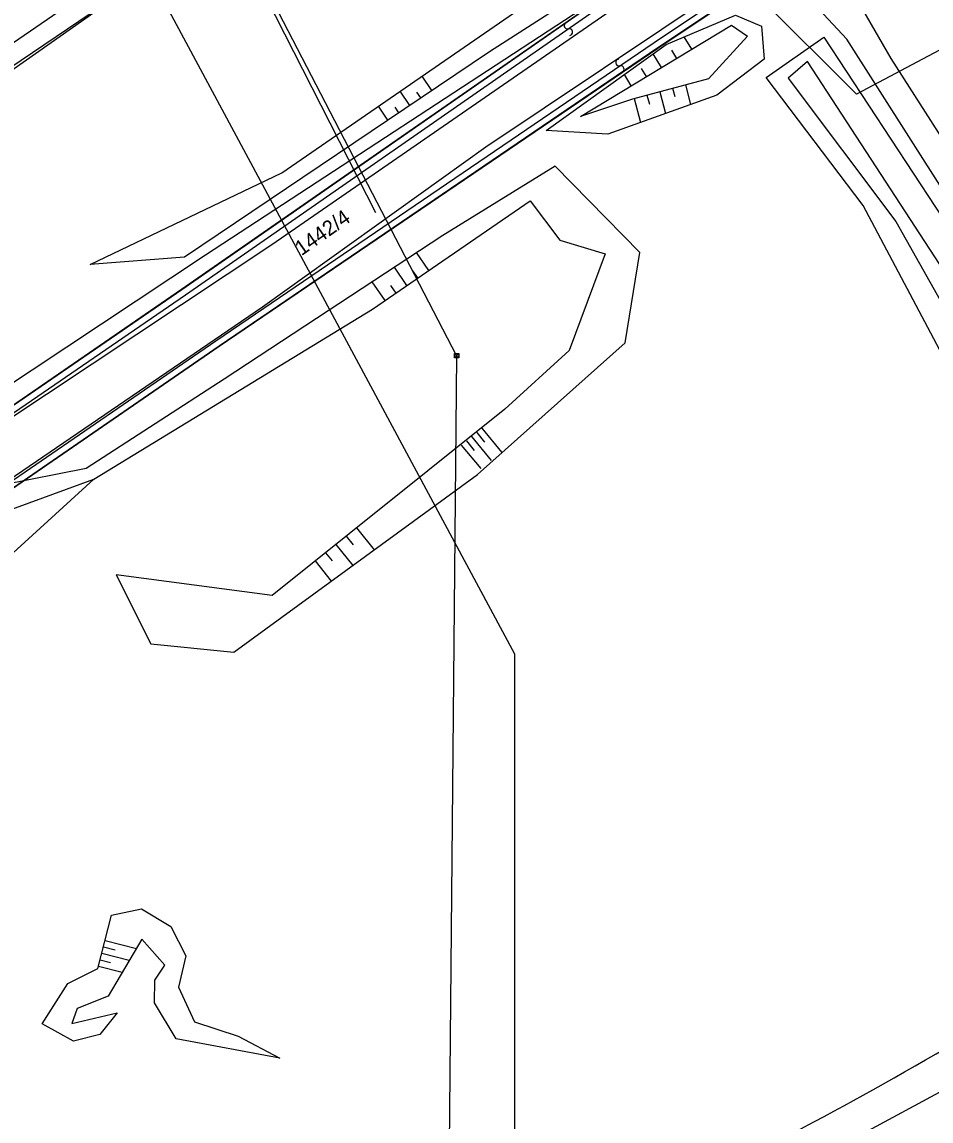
# Model space of a CAD drawing. Extents: x -469926 to -462499, y -1098642 to -1092733.
# Drawn here: x -465997.7 to -465894.9, y -1095960.6 to -1095836.3 of the extents above; entities that cross this region are included whole.
import ezdxf

# ---------------------------------------------------------------- set-up
doc = ezdxf.new("R2010")
doc.units = 0
for name, color, linetype in [('Vrstva 1', 7, 'Continuous'), ('Vrstva 10', 7, 'Continuous'), ('Vrstva 13', 7, 'Continuous'), ('Vrstva 14', 7, 'Continuous'), ('Vrstva 26', 7, 'Continuous'), ('Vrstva 4', 7, 'Continuous'), ('Vrstva 48', 7, 'Continuous'), ('Vrstva 50', 7, 'Continuous'), ('Vrstva 51', 7, 'Continuous'), ('Vrstva 55', 7, 'Continuous'), ('Vrstva 62', 7, 'Continuous')]:
    doc.layers.add(name, color=color, linetype=linetype)

msp = doc.modelspace()

# ---------------------------------------------------------------- linework, layer by layer
at = {"layer": 'Vrstva 1'}
for p, q in [((-465895.27, -1095818.81), (-465925.77, -1095839.23)), ((-465895.27, -1095818.81), (-465925.77, -1095839.23)), ((-465979.64, -1095866.57), (-465930.36, -1095832.31)), ((-465925.77, -1095839.23), (-465975.39, -1095872.98)), ((-466035.7, -1095905.08), (-465979.64, -1095866.57)), ((-465975.39, -1095872.98), (-466034.14, -1095913.4))]:
    msp.add_line(p, q, dxfattribs=at)
msp.add_lwpolyline([(-466000, -1095839.53), (-465985.22, -1095829.33), (-465962.87, -1095813.91), (-465953.38, -1095807.35), (-465936.42, -1095795.65), (-465913.26, -1095779.67), (-465884.91, -1095760.15), (-465864.06, -1095745.67)], dxfattribs=at)
msp.add_spline([(-466000, -1095998.7), (-465974.1, -1095990.04), (-465937.43, -1095975.15), (-465901.44, -1095957.1), (-465864.11, -1095934.21), (-465834.84, -1095912.89), (-465823.02, -1095902.79), (-465804.06, -1095886.58), (-465780.98, -1095863.27), (-465775.78, -1095858.01)], degree=3, dxfattribs=at)
at = {"layer": 'Vrstva 10'}
for p in [(-465974.19, -1095773.66), (-465974.19, -1095773.66), (-465801.79, -1095790.43)]:
    msp.add_line(p, (-465903.3, -1095844.47), dxfattribs=at)
for points in [[(-466000, -1095889.92), (-465975.39, -1095872.99), (-465925.78, -1095839.24), (-465895.28, -1095818.82), (-465883.43, -1095811.27), (-465866.12, -1095803.08), (-465836.95, -1095794.05), (-465824.09, -1095790.56), (-465808.81, -1095785.82), (-465809.22, -1095785.2), (-465823.37, -1095781.65)], [(-465843.99, -1095783.41), (-465846.61, -1095786.72), (-465851, -1095789.69), (-465870.46, -1095796.54), (-465887.72, -1095804.81), (-465899.76, -1095812.07), (-465930.37, -1095832.32), (-465979.65, -1095866.57), (-466000, -1095880.55)]]:
    msp.add_lwpolyline(points, dxfattribs=at)
at = {"layer": 'Vrstva 13'}
for points in [[(-465725.12, -1095773.69), (-465731.08, -1095770.64), (-465737.31, -1095768.94), (-465744.39, -1095768.75), (-465753.39, -1095770.49), (-465774.44, -1095776.17), (-465804.42, -1095784.29), (-465857.81, -1095799.24), (-465876.94, -1095806.25), (-465888.38, -1095812.08), (-465898.46, -1095818.32), (-465902.35, -1095822), (-465903.92, -1095826.47), (-465903.65, -1095830.84), (-465902.61, -1095834.9), (-465899.41, -1095840.43), (-465874.37, -1095879.59), (-465865.49, -1095894.21)], [(-466000, -1095881.78), (-465969.46, -1095861.48), (-465928.48, -1095833.13), (-465888.45, -1095806.43), (-465871.55, -1095797.52), (-465858.43, -1095792.72), (-465849.68, -1095789.11), (-465844.47, -1095786.31), (-465841.38, -1095782.26), (-465841.23, -1095778.54), (-465842.59, -1095773.82)], [(-465868.02, -1095895.66), (-465878.79, -1095878.45), (-465904.4, -1095838.23), (-465908.1, -1095834.27), (-465911.92, -1095832.46), (-465915.47, -1095832.02), (-465918.73, -1095832.7), (-465945.25, -1095850.47), (-465970.51, -1095868.56), (-466000, -1095888.71)]]:
    msp.add_lwpolyline(points, dxfattribs=at)
at = {"layer": 'Vrstva 14'}
for p, q in [((-466011.24, -1095778.82), (-465942.01, -1095907.79)), ((-465948.79, -1095874.03), (-465948.56, -1095873.8)), ((-465948.79, -1095874.3), (-465948.29, -1095873.8)), ((-465948.54, -1095874.05), (-465949.61, -1095985.69)), ((-465948.53, -1095874.3), (-465948.29, -1095874.06)), ((-465942.01, -1095907.79), (-465942.01, -1096016.92)), ((-465942.01, -1095907.79), (-465942.01, -1096016.92))]:
    msp.add_line(p, q, dxfattribs=at)
for points in [[(-466000, -1095774.8), (-465948.54, -1095874.05)], [(-465948.79, -1095873.8), (-465948.29, -1095873.8), (-465948.29, -1095874.3), (-465948.79, -1095874.3), (-465948.79, -1095873.8)]]:
    msp.add_lwpolyline(points, dxfattribs=at)
msp.add_lwpolyline([(-465948.79, -1095873.8), (-465948.29, -1095873.8), (-465948.29, -1095874.3), (-465948.79, -1095874.3)], close=True, dxfattribs=at)
at = {"layer": 'Vrstva 26'}
msp.add_lwpolyline([(-466000, -1095774.8), (-465957.72, -1095857.84)], dxfattribs=at)
at = {"layer": 'Vrstva 4'}
for p, q in [((-465926.19, -1095838.6), (-465895.68, -1095818.19)), ((-465926.19, -1095838.6), (-465895.68, -1095818.19)), ((-465929.95, -1095832.94), (-465979.23, -1095867.19)), ((-465975.8, -1095872.36), (-465926.19, -1095838.6)), ((-465979.23, -1095867.19), (-466035.29, -1095905.7)), ((-466034.55, -1095912.78), (-465975.8, -1095872.36))]:
    msp.add_line(p, q, dxfattribs=at)
at = {"layer": 'Vrstva 48'}
for p, q in [((-465921.93, -1095839.37), (-465922.78, -1095837.98)), ((-465921.93, -1095839.37), (-465922.78, -1095837.98)), ((-465925.35, -1095841.44), (-465926.29, -1095839.9)), ((-465925.35, -1095841.44), (-465926.29, -1095839.9)), ((-465923.64, -1095840.41), (-465924.21, -1095839.48)), ((-465923.64, -1095840.41), (-465924.21, -1095839.48)), ((-465927.07, -1095842.48), (-465927.63, -1095841.55)), ((-465928.78, -1095843.51), (-465929.56, -1095842.22))]:
    msp.add_line(p, q, dxfattribs=at)
for points in [[(-465951.34, -1095844.05), (-465952.45, -1095842.41)], [(-465953.83, -1095845.73), (-465954.92, -1095844.11)], [(-465924.11, -1095843.8), (-465923.86, -1095844.74)], [(-465922.66, -1095843.42), (-465922.07, -1095845.64)], [(-465952.59, -1095844.89), (-465953.03, -1095844.24)], [(-465928.46, -1095844.96), (-465927.74, -1095847.65)], [(-465927.01, -1095844.58), (-465926.73, -1095845.61)], [(-465925.56, -1095844.19), (-465924.9, -1095846.65)], [(-465956.32, -1095847.4), (-465957.39, -1095845.82)], [(-465955.08, -1095846.57), (-465955.51, -1095845.93)], [(-465951.69, -1095864.41), (-465953.08, -1095862.39)], [(-465954.16, -1095866.1), (-465955.58, -1095864.03)], [(-465952.92, -1095865.26), (-465953.48, -1095864.44)], [(-465956.63, -1095867.8), (-465958.09, -1095865.68)], [(-465955.4, -1095866.96), (-465955.97, -1095866.12)], [(-465945.69, -1095882.26), (-465943.47, -1095884.97)], [(-465947.43, -1095883.69), (-465946.55, -1095884.76)], [(-465946.85, -1095883.21), (-465944.65, -1095885.9)], [(-465946.27, -1095882.74), (-465945.39, -1095883.82)], [(-465948.01, -1095884.16), (-465945.82, -1095886.83)], [(-465959.86, -1095893.53), (-465957.87, -1095896.02)], [(-465959.86, -1095893.53), (-465957.87, -1095896.02)], [(-465961.03, -1095894.47), (-465960.25, -1095895.44)], [(-465961.03, -1095894.47), (-465960.25, -1095895.44)], [(-465963.37, -1095896.35), (-465962.63, -1095897.28)], [(-465963.37, -1095896.35), (-465962.63, -1095897.28)], [(-465962.2, -1095895.41), (-465960.3, -1095897.79)], [(-465962.2, -1095895.41), (-465960.3, -1095897.79)], [(-465964.54, -1095897.28), (-465962.72, -1095899.56)], [(-465964.54, -1095897.28), (-465962.72, -1095899.56)], [(-465988.5, -1095940.95), (-465987.17, -1095941.28)], [(-465988.5, -1095940.95), (-465987.17, -1095941.28)], [(-465988.32, -1095940.22), (-465984.76, -1095941.12)], [(-465988.32, -1095940.22), (-465984.76, -1095941.12)], [(-465988.87, -1095942.4), (-465987.71, -1095942.69)], [(-465988.87, -1095942.4), (-465987.71, -1095942.69)], [(-465988.68, -1095941.67), (-465985.57, -1095942.46)], [(-465988.68, -1095941.67), (-465985.57, -1095942.46)], [(-465989.05, -1095943.13), (-465986.37, -1095943.81)], [(-465989.05, -1095943.13), (-465986.37, -1095943.81)]]:
    msp.add_lwpolyline(points, dxfattribs=at)
at = {"layer": 'Vrstva 50'}
for p, q in [((-465976.95, -1095862.64), (-465842.4, -1095774.62)), ((-466045.21, -1095907.94), (-465976.95, -1095862.64))]:
    msp.add_line(p, q, dxfattribs=at)
at = {"layer": 'Vrstva 51'}
msp.add_line((-466024.07, -1095858.43), (-465898.58, -1095773.29), dxfattribs=at)
for centre, radius, start, end in [((-465936, -1095836.71), 0.376, 98.1004, 284.4115), ((-465936, -1095836.71), 0.376, 98.1004, 284.4115), ((-465935.8, -1095837.44), 0.377, 277.4243, 105.0875), ((-465935.8, -1095837.44), 0.377, 277.4243, 105.0875), ((-465930.17, -1095840.88), 0.376, 98.1004, 284.4115), ((-465930.17, -1095840.88), 0.376, 98.1004, 284.4115), ((-465929.98, -1095841.61), 0.377, 277.4243, 105.0875)]:
    msp.add_arc(centre, radius, start, end, dxfattribs=at)
at = {"layer": 'Vrstva 55'}
for points in [[(-466000, -1095881.78), (-465969.46, -1095861.48), (-465928.48, -1095833.13), (-465888.45, -1095806.43), (-465871.55, -1095797.52), (-465858.43, -1095792.72), (-465849.68, -1095789.11), (-465844.47, -1095786.31), (-465841.38, -1095782.26), (-465841.23, -1095778.54), (-465842.59, -1095773.82)], [(-465877.22, -1095896.55), (-465886.89, -1095886.59), (-465902.56, -1095857.07), (-465913.54, -1095842.59), (-465907.01, -1095838.02), (-465889.32, -1095864.95), (-465871.23, -1095893.59)], [(-465873.97, -1095894.29), (-465908.85, -1095840.78), (-465911.05, -1095842.67), (-465898.85, -1095858.87), (-465883.46, -1095886.18), (-465876, -1095895.2)], [(-466000, -1095891.83), (-465989.57, -1095888.02), (-465958.05, -1095868.78), (-465940.22, -1095856.52), (-465936.88, -1095860.98), (-465931.74, -1095862.53), (-465935.81, -1095873.47), (-465943.1, -1095880.12), (-465969.4, -1095901.17), (-465987.04, -1095898.83), (-465983.15, -1095906.64), (-465973.73, -1095907.59), (-465946.19, -1095887.49), (-465929.47, -1095872.61), (-465927.8, -1095862.39), (-465937.41, -1095852.61), (-465950.12, -1095860.45), (-465974.84, -1095876.69), (-465990.47, -1095886.8), (-466000, -1095888.71)], [(-465861.61, -1095950.53), (-465850.91, -1095944.72), (-465846.9, -1095938.32), (-465847.73, -1095932.87), (-465850.47, -1095929.1), (-465853.97, -1095931.08), (-465870.95, -1095943.82), (-465876.58, -1095949.43), (-465880.56, -1095951.61), (-465886.35, -1095953.3), (-465909.68, -1095965.9)], [(-465861.61, -1095950.53), (-465850.91, -1095944.72), (-465846.9, -1095938.32), (-465847.73, -1095932.87), (-465850.47, -1095929.1), (-465853.97, -1095931.08), (-465870.95, -1095943.82), (-465876.58, -1095949.43), (-465880.56, -1095951.61), (-465886.35, -1095953.3), (-465909.68, -1095965.9)], [(-465986.94, -1095948.42), (-465988.91, -1095950.84), (-465991.9, -1095951.6), (-465995.43, -1095949.65), (-465992.53, -1095945.07), (-465989.12, -1095943.39), (-465987.59, -1095937.35), (-465984.2, -1095936.63), (-465980.89, -1095938.65), (-465979.17, -1095941.95), (-465980.01, -1095945.51), (-465978.2, -1095949.42), (-465973.26, -1095951.03), (-465968.53, -1095953.52), (-465980.28, -1095951.36), (-465982.72, -1095947.27), (-465982.67, -1095944.71), (-465981.57, -1095943.02), (-465984.15, -1095940.08), (-465987.98, -1095946.51), (-465991.47, -1095947.92), (-465992.09, -1095949.62), (-465986.94, -1095948.42)], [(-465986.94, -1095948.42), (-465988.91, -1095950.84), (-465991.9, -1095951.6), (-465995.43, -1095949.65), (-465992.53, -1095945.07), (-465989.12, -1095943.39), (-465987.59, -1095937.35), (-465984.2, -1095936.63), (-465980.89, -1095938.65), (-465979.17, -1095941.95), (-465980.01, -1095945.51), (-465978.2, -1095949.42), (-465973.26, -1095951.03), (-465968.53, -1095953.52), (-465980.28, -1095951.36), (-465982.72, -1095947.27), (-465982.67, -1095944.71), (-465981.57, -1095943.02), (-465984.15, -1095940.08), (-465987.98, -1095946.51), (-465991.47, -1095947.92), (-465992.09, -1095949.62), (-465986.94, -1095948.42)]]:
    msp.add_lwpolyline(points, dxfattribs=at)
at = {"layer": 'Vrstva 62'}
for points in [[(-466000, -1095842.54), (-465961.81, -1095815.66), (-465912.2, -1095781.3), (-465884.53, -1095762.37)], [(-465850.72, -1095766.82), (-465848.78, -1095771.57), (-465855.1, -1095782.09), (-465851.64, -1095783.21), (-465843.72, -1095772.54), (-465842.96, -1095779.69), (-465846.28, -1095786.35), (-465858.09, -1095788.43), (-465880.3, -1095796.63), (-465893.85, -1095807.51), (-465916.38, -1095821.41), (-465944.84, -1095839.68), (-465979.34, -1095862.9), (-465990.01, -1095863.73), (-465968.3, -1095853.35), (-465939.81, -1095833.69), (-465909.21, -1095810.95), (-465896.84, -1095803.63), (-465895.86, -1095801.83)], [(-465877.22, -1095896.55), (-465886.89, -1095886.59), (-465902.56, -1095857.07), (-465913.54, -1095842.59), (-465907.01, -1095838.02), (-465889.32, -1095864.95), (-465871.23, -1095893.59)], [(-465873.97, -1095894.29), (-465908.85, -1095840.78), (-465911.05, -1095842.67), (-465898.85, -1095858.87), (-465883.46, -1095886.18), (-465876, -1095895.2)], [(-466000, -1095891.83), (-465989.57, -1095888.02), (-465958.05, -1095868.78), (-465940.22, -1095856.52), (-465936.88, -1095860.98), (-465931.74, -1095862.53), (-465935.81, -1095873.47), (-465943.1, -1095880.12), (-465969.4, -1095901.17), (-465987.04, -1095898.83), (-465983.15, -1095906.64), (-465973.73, -1095907.59), (-465946.19, -1095887.49), (-465929.47, -1095872.61), (-465927.8, -1095862.39), (-465937.41, -1095852.61), (-465950.12, -1095860.45), (-465974.84, -1095876.69), (-465990.47, -1095886.8), (-466000, -1095888.71)], [(-466000, -1095897.54), (-465989.57, -1095888.02)], [(-466000, -1095897.54), (-465989.57, -1095888.02)], [(-465959.86, -1095893.53), (-465957.87, -1095896.02)], [(-465959.86, -1095893.53), (-465957.87, -1095896.02)], [(-465961.03, -1095894.47), (-465960.25, -1095895.44)], [(-465961.03, -1095894.47), (-465960.25, -1095895.44)], [(-465963.37, -1095896.35), (-465962.63, -1095897.28)], [(-465963.37, -1095896.35), (-465962.63, -1095897.28)], [(-465962.2, -1095895.41), (-465960.3, -1095897.79)], [(-465962.2, -1095895.41), (-465960.3, -1095897.79)], [(-465964.54, -1095897.28), (-465962.72, -1095899.56)], [(-465964.54, -1095897.28), (-465962.72, -1095899.56)]]:
    msp.add_lwpolyline(points, dxfattribs=at)
for points in [[(-465938.42, -1095848.56), (-465924.84, -1095838.86), (-465917, -1095835.51), (-465914.06, -1095836.77), (-465913.76, -1095840.5), (-465919.11, -1095844.59), (-465931.45, -1095848.97)], [(-465934.53, -1095847), (-465917.43, -1095836.64), (-465915.64, -1095837.89), (-465920.05, -1095842.72), (-465928.65, -1095845.02)]]:
    msp.add_lwpolyline(points, close=True, dxfattribs=at)

# ---------------------------------------------------------------- texts
at = {"layer": 'Vrstva 50'}
msp.add_text('1442/4', height=1.7, rotation=35.118, dxfattribs=at).set_placement((-465966.09, -1095862.8))

doc.saveas('drawing.dxf')
